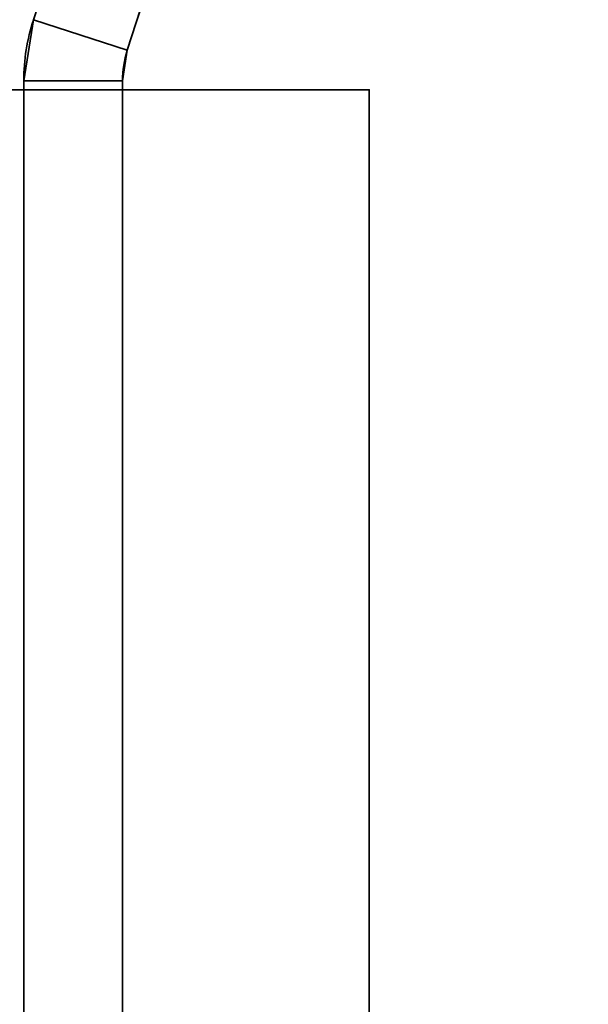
# Model space of a CAD drawing. Header units: millimetres. Extents: x -523 to 5173, y -130 to 66.
# Tile 1026 of 1056: x 337.33 to 341.94, y -16.61 to -8.63. Entities that reach past the tile are written whole.
import ezdxf

# ---------------------------------------------------------------- set-up
doc = ezdxf.new("R2010")
doc.units = ezdxf.units.MM
doc.layers.add('151', color=7, linetype='Continuous', true_color=0xffffff)

# ---------------------------------------------------------------- blocks, each defined once
blk = doc.blocks.new('UG_SURFACE_009')
at = {"layer": '151', "color": 252, "linetype": 'Continuous', "lineweight": 35}
for points in [[(522.5, -46, 2207), (522.5, 40, 2207), (-522.5, 40, 2207), (-522.5, -46, 2207)], [(-372.5, -46, 2056.9999), (-372.5, 40, 2056.9999), (372.5, 40, 2056.9999), (372.5, -46, 2056.9999)]]:
    blk.add_3dface(points, dxfattribs=at)
blk = doc.blocks.new('UG_SURFACE_015')
at = {"layer": '151', "color": 252, "linetype": 'Continuous', "lineweight": 35}
for points in [[(339.3238, -2.8473, 2023.1149), (339.3238, -2.8473, 0.95), (337.4437, -8.6322, 0.95), (337.4437, -8.6322, 2023.1149)], [(337.4437, -8.6322, 0.95), (339.3238, -2.8473, 0.95), (340.0847, -3.0945, 0.95), (338.2046, -8.8795, 0.95)], [(338.2046, -8.8795, 2023.1149), (340.0847, -3.0945, 2023.1149), (339.3238, -2.8473, 2023.1149), (337.4437, -8.6322, 2023.1149)], [(340.0847, -3.0945, 2023.1149), (338.2046, -8.8795, 2023.1149), (338.2046, -8.8795, 0.95), (340.0847, -3.0945, 0.95)], [(337.4437, -8.6322, 2023.1149), (337.3654, -9.1267, 1860.95), (337.3654, -9.1267, 1888.95)], [(337.3654, -9.1267, 1888.95), (337.3654, -9.1267, 2023.1149), (337.4437, -8.6322, 2023.1149)], [(337.4437, -8.6322, 2023.1149), (337.3654, -9.1267, 1850.75), (337.3654, -9.1267, 1860.95)], [(337.4437, -8.6322, 2023.1149), (337.3654, -9.1267, 1843.15), (337.3654, -9.1267, 1850.75)], [(337.4437, -8.6322, 2023.1149), (337.3654, -9.1267, 1697.95), (337.3654, -9.1267, 1843.15)], [(337.4437, -8.6322, 2023.1149), (337.3654, -9.1267, 1459.95), (337.3654, -9.1267, 1697.95)], [(337.4437, -8.6322, 2023.1149), (337.3654, -9.1267, 1228.25), (337.3654, -9.1267, 1459.95)], [(337.4437, -8.6322, 2023.1149), (337.4437, -8.6322, 0.95), (337.3654, -9.1267, 796.65), (337.3654, -9.1267, 1228.25)], [(337.4437, -8.6322, 0.95), (337.3654, -9.1267, 478.95), (337.3654, -9.1267, 796.65)], [(337.4437, -8.6322, 0.95), (337.3654, -9.1267, 181.75), (337.3654, -9.1267, 478.95)], [(337.4437, -8.6322, 0.95), (337.3654, -9.1267, 174.15), (337.3654, -9.1267, 181.75)], [(337.4437, -8.6322, 0.95), (337.3654, -9.1267, 135.95), (337.3654, -9.1267, 174.15)], [(337.4437, -8.6322, 0.95), (337.3654, -9.1267, 118.15), (337.3654, -9.1267, 135.95)], [(337.4437, -8.6322, 0.95), (337.3654, -9.1267, 0.95), (337.3654, -9.1267, 118.15)], [(337.3654, -9.1267, 0.95), (337.4437, -8.6322, 0.95), (338.2046, -8.8795, 0.95), (338.1654, -9.1267, 0.95)], [(338.1654, -9.1267, 2023.1149), (338.2046, -8.8795, 2023.1149), (337.4437, -8.6322, 2023.1149), (337.3654, -9.1267, 2023.1149)], [(338.2046, -8.8795, 0.95), (338.1654, -9.1267, 135.95), (338.1654, -9.1267, 118.15)], [(338.1654, -9.1267, 118.15), (338.1654, -9.1267, 0.95), (338.2046, -8.8795, 0.95)], [(338.2046, -8.8795, 0.95), (338.1654, -9.1267, 174.15), (338.1654, -9.1267, 135.95)], [(338.2046, -8.8795, 0.95), (338.1654, -9.1267, 181.75), (338.1654, -9.1267, 174.15)], [(338.2046, -8.8795, 0.95), (338.1654, -9.1267, 478.95), (338.1654, -9.1267, 181.75)], [(338.2046, -8.8795, 0.95), (338.1654, -9.1267, 796.65), (338.1654, -9.1267, 478.95)], [(338.2046, -8.8795, 0.95), (338.2046, -8.8795, 2023.1149), (338.1654, -9.1267, 1228.25), (338.1654, -9.1267, 796.65)], [(338.2046, -8.8795, 2023.1149), (338.1654, -9.1267, 1459.95), (338.1654, -9.1267, 1228.25)], [(338.2046, -8.8795, 2023.1149), (338.1654, -9.1267, 1697.95), (338.1654, -9.1267, 1459.95)], [(338.2046, -8.8795, 2023.1149), (338.1654, -9.1267, 1843.15), (338.1654, -9.1267, 1697.95)], [(338.2046, -8.8795, 2023.1149), (338.1654, -9.1267, 1850.75), (338.1654, -9.1267, 1843.15)], [(338.2046, -8.8795, 2023.1149), (338.1654, -9.1267, 1860.95), (338.1654, -9.1267, 1850.75)], [(338.2046, -8.8795, 2023.1149), (338.1654, -9.1267, 2023.1149), (338.1654, -9.1267, 1888.95)], [(338.1654, -9.1267, 1888.95), (338.1654, -9.1267, 1860.95), (338.2046, -8.8795, 2023.1149)], [(337.3654, -16.9634, 0.95), (337.3654, -9.1267, 0.95), (338.1654, -9.1267, 0.95), (338.1654, -16.9634, 0.95)], [(338.1654, -16.9634, 2023.1149), (338.1654, -9.1267, 2023.1149), (337.3654, -9.1267, 2023.1149), (337.3654, -16.9634, 2023.1149)], [(337.3654, -16.9634, 2023.1149), (337.3654, -9.1267, 2023.1149), (337.3654, -9.1267, 1888.95), (337.3654, -16.9634, 1888.95)], [(337.3654, -16.9634, 1888.95), (337.3654, -9.1267, 1888.95), (337.3654, -9.1267, 1860.95), (337.3654, -16.9634, 1860.95)], [(337.3654, -16.9634, 1860.95), (337.3654, -9.1267, 1860.95), (337.3654, -9.1267, 1850.75), (337.3654, -16.9634, 1850.75)], [(337.3654, -16.9634, 1850.75), (337.3654, -9.1267, 1850.75), (337.3654, -9.1267, 1843.15), (337.3654, -16.9634, 1843.15)], [(337.3654, -16.9634, 1843.15), (337.3654, -9.1267, 1843.15), (337.3654, -9.1267, 1697.95), (337.3654, -16.9634, 1697.95)], [(337.3654, -16.9634, 1697.95), (337.3654, -9.1267, 1697.95), (337.3654, -9.1267, 1459.95), (337.3654, -16.9634, 1459.95)], [(337.3654, -16.9634, 1459.95), (337.3654, -9.1267, 1459.95), (337.3654, -9.1267, 1228.25), (337.3654, -16.9634, 1228.25)], [(337.3654, -16.9634, 1228.25), (337.3654, -9.1267, 1228.25), (337.3654, -9.1267, 796.65), (337.3654, -16.9634, 796.65)], [(337.3654, -16.9634, 796.65), (337.3654, -9.1267, 796.65), (337.3654, -9.1267, 478.95), (337.3654, -16.9634, 478.95)], [(337.3654, -16.9634, 478.95), (337.3654, -9.1267, 478.95), (337.3654, -9.1267, 181.75), (337.3654, -16.9634, 181.75)], [(337.3654, -16.9634, 181.75), (337.3654, -9.1267, 181.75), (337.3654, -9.1267, 174.15), (337.3654, -16.9634, 174.15)], [(337.3654, -16.9634, 174.15), (337.3654, -9.1267, 174.15), (337.3654, -9.1267, 135.95), (337.3654, -16.9634, 135.95)], [(337.3654, -16.9634, 135.95), (337.3654, -9.1267, 135.95), (337.3654, -9.1267, 118.15), (337.3654, -16.9634, 118.15)], [(337.3654, -16.9634, 118.15), (337.3654, -9.1267, 118.15), (337.3654, -9.1267, 0.95), (337.3654, -16.9634, 0.95)], [(338.1654, -16.9634, 0.95), (338.1654, -9.1267, 0.95), (338.1654, -9.1267, 118.15), (338.1654, -16.9634, 118.15)], [(338.1654, -16.9634, 118.15), (338.1654, -9.1267, 118.15), (338.1654, -9.1267, 135.95), (338.1654, -16.9634, 135.95)], [(338.1654, -16.9634, 135.95), (338.1654, -9.1267, 135.95), (338.1654, -9.1267, 174.15), (338.1654, -16.9634, 174.15)], [(338.1654, -16.9634, 174.15), (338.1654, -9.1267, 174.15), (338.1654, -9.1267, 181.75), (338.1654, -16.9634, 181.75)], [(338.1654, -16.9634, 181.75), (338.1654, -9.1267, 181.75), (338.1654, -9.1267, 478.95), (338.1654, -16.9634, 478.95)], [(338.1654, -16.9634, 478.95), (338.1654, -9.1267, 478.95), (338.1654, -9.1267, 796.65), (338.1654, -16.9634, 796.65)], [(338.1654, -16.9634, 796.65), (338.1654, -9.1267, 796.65), (338.1654, -9.1267, 1228.25), (338.1654, -16.9634, 1228.25)], [(338.1654, -16.9634, 1228.25), (338.1654, -9.1267, 1228.25), (338.1654, -9.1267, 1459.95), (338.1654, -16.9634, 1459.95)], [(338.1654, -16.9634, 1459.95), (338.1654, -9.1267, 1459.95), (338.1654, -9.1267, 1697.95), (338.1654, -16.9634, 1697.95)], [(338.1654, -16.9634, 1697.95), (338.1654, -9.1267, 1697.95), (338.1654, -9.1267, 1843.15), (338.1654, -16.9634, 1843.15)], [(338.1654, -16.9634, 1843.15), (338.1654, -9.1267, 1843.15), (338.1654, -9.1267, 1850.75), (338.1654, -16.9634, 1850.75)], [(338.1654, -16.9634, 1850.75), (338.1654, -9.1267, 1850.75), (338.1654, -9.1267, 1860.95), (338.1654, -16.9634, 1860.95)], [(338.1654, -16.9634, 1860.95), (338.1654, -9.1267, 1860.95), (338.1654, -9.1267, 1888.95), (338.1654, -16.9634, 1888.95)], [(338.1654, -16.9634, 1888.95), (338.1654, -9.1267, 1888.95), (338.1654, -9.1267, 2023.1149), (338.1654, -16.9634, 2023.1149)]]:
    blk.add_3dface(points, dxfattribs=at)
blk = doc.blocks.new('UG_SURFACE_016')
at = {"layer": '151', "color": 252, "linetype": 'Continuous', "lineweight": 35}
for points in [[(339.3238, -2.8473, 2023.1149), (339.3238, -2.8473, 0.95), (337.4437, -8.6322, 0.95), (337.4437, -8.6322, 2023.1149)], [(337.4437, -8.6322, 0.95), (339.3238, -2.8473, 0.95), (340.0847, -3.0945, 0.95), (338.2046, -8.8795, 0.95)], [(338.2046, -8.8795, 2023.1149), (340.0847, -3.0945, 2023.1149), (339.3238, -2.8473, 2023.1149), (337.4437, -8.6322, 2023.1149)], [(340.0847, -3.0945, 2023.1149), (338.2046, -8.8795, 2023.1149), (338.2046, -8.8795, 0.95), (340.0847, -3.0945, 0.95)], [(337.4437, -8.6322, 2023.1149), (337.3654, -9.1267, 1860.95), (337.3654, -9.1267, 1888.95)], [(337.3654, -9.1267, 1888.95), (337.3654, -9.1267, 2023.1149), (337.4437, -8.6322, 2023.1149)], [(337.4437, -8.6322, 2023.1149), (337.3654, -9.1267, 1850.75), (337.3654, -9.1267, 1860.95)], [(337.4437, -8.6322, 2023.1149), (337.3654, -9.1267, 1843.15), (337.3654, -9.1267, 1850.75)], [(337.4437, -8.6322, 2023.1149), (337.3654, -9.1267, 1697.95), (337.3654, -9.1267, 1843.15)], [(337.4437, -8.6322, 2023.1149), (337.3654, -9.1267, 1459.95), (337.3654, -9.1267, 1697.95)], [(337.4437, -8.6322, 2023.1149), (337.3654, -9.1267, 1228.25), (337.3654, -9.1267, 1459.95)], [(337.4437, -8.6322, 2023.1149), (337.4437, -8.6322, 0.95), (337.3654, -9.1267, 796.65), (337.3654, -9.1267, 1228.25)], [(337.4437, -8.6322, 0.95), (337.3654, -9.1267, 478.95), (337.3654, -9.1267, 796.65)], [(337.4437, -8.6322, 0.95), (337.3654, -9.1267, 181.75), (337.3654, -9.1267, 478.95)], [(337.4437, -8.6322, 0.95), (337.3654, -9.1267, 174.15), (337.3654, -9.1267, 181.75)], [(337.4437, -8.6322, 0.95), (337.3654, -9.1267, 135.95), (337.3654, -9.1267, 174.15)], [(337.4437, -8.6322, 0.95), (337.3654, -9.1267, 118.15), (337.3654, -9.1267, 135.95)], [(337.4437, -8.6322, 0.95), (337.3654, -9.1267, 0.95), (337.3654, -9.1267, 118.15)], [(337.3654, -9.1267, 0.95), (337.4437, -8.6322, 0.95), (338.2046, -8.8795, 0.95), (338.1654, -9.1267, 0.95)], [(338.1654, -9.1267, 2023.1149), (338.2046, -8.8795, 2023.1149), (337.4437, -8.6322, 2023.1149), (337.3654, -9.1267, 2023.1149)], [(338.2046, -8.8795, 0.95), (338.1654, -9.1267, 135.95), (338.1654, -9.1267, 118.15)], [(338.1654, -9.1267, 118.15), (338.1654, -9.1267, 0.95), (338.2046, -8.8795, 0.95)], [(338.2046, -8.8795, 0.95), (338.1654, -9.1267, 174.15), (338.1654, -9.1267, 135.95)], [(338.2046, -8.8795, 0.95), (338.1654, -9.1267, 181.75), (338.1654, -9.1267, 174.15)], [(338.2046, -8.8795, 0.95), (338.1654, -9.1267, 478.95), (338.1654, -9.1267, 181.75)], [(338.2046, -8.8795, 0.95), (338.1654, -9.1267, 796.65), (338.1654, -9.1267, 478.95)], [(338.2046, -8.8795, 0.95), (338.2046, -8.8795, 2023.1149), (338.1654, -9.1267, 1228.25), (338.1654, -9.1267, 796.65)], [(338.2046, -8.8795, 2023.1149), (338.1654, -9.1267, 1459.95), (338.1654, -9.1267, 1228.25)], [(338.2046, -8.8795, 2023.1149), (338.1654, -9.1267, 1697.95), (338.1654, -9.1267, 1459.95)], [(338.2046, -8.8795, 2023.1149), (338.1654, -9.1267, 1843.15), (338.1654, -9.1267, 1697.95)], [(338.2046, -8.8795, 2023.1149), (338.1654, -9.1267, 1850.75), (338.1654, -9.1267, 1843.15)], [(338.2046, -8.8795, 2023.1149), (338.1654, -9.1267, 1860.95), (338.1654, -9.1267, 1850.75)], [(338.2046, -8.8795, 2023.1149), (338.1654, -9.1267, 2023.1149), (338.1654, -9.1267, 1888.95)], [(338.1654, -9.1267, 1888.95), (338.1654, -9.1267, 1860.95), (338.2046, -8.8795, 2023.1149)], [(337.3654, -16.9634, 0.95), (337.3654, -9.1267, 0.95), (338.1654, -9.1267, 0.95), (338.1654, -16.9634, 0.95)], [(338.1654, -16.9634, 2023.1149), (338.1654, -9.1267, 2023.1149), (337.3654, -9.1267, 2023.1149), (337.3654, -16.9634, 2023.1149)], [(337.3654, -16.9634, 2023.1149), (337.3654, -9.1267, 2023.1149), (337.3654, -9.1267, 1888.95), (337.3654, -16.9634, 1888.95)], [(337.3654, -16.9634, 1888.95), (337.3654, -9.1267, 1888.95), (337.3654, -9.1267, 1860.95), (337.3654, -16.9634, 1860.95)], [(337.3654, -16.9634, 1860.95), (337.3654, -9.1267, 1860.95), (337.3654, -9.1267, 1850.75), (337.3654, -16.9634, 1850.75)], [(337.3654, -16.9634, 1850.75), (337.3654, -9.1267, 1850.75), (337.3654, -9.1267, 1843.15), (337.3654, -16.9634, 1843.15)], [(337.3654, -16.9634, 1843.15), (337.3654, -9.1267, 1843.15), (337.3654, -9.1267, 1697.95), (337.3654, -16.9634, 1697.95)], [(337.3654, -16.9634, 1697.95), (337.3654, -9.1267, 1697.95), (337.3654, -9.1267, 1459.95), (337.3654, -16.9634, 1459.95)], [(337.3654, -16.9634, 1459.95), (337.3654, -9.1267, 1459.95), (337.3654, -9.1267, 1228.25), (337.3654, -16.9634, 1228.25)], [(337.3654, -16.9634, 1228.25), (337.3654, -9.1267, 1228.25), (337.3654, -9.1267, 796.65), (337.3654, -16.9634, 796.65)], [(337.3654, -16.9634, 796.65), (337.3654, -9.1267, 796.65), (337.3654, -9.1267, 478.95), (337.3654, -16.9634, 478.95)], [(337.3654, -16.9634, 478.95), (337.3654, -9.1267, 478.95), (337.3654, -9.1267, 181.75), (337.3654, -16.9634, 181.75)], [(337.3654, -16.9634, 181.75), (337.3654, -9.1267, 181.75), (337.3654, -9.1267, 174.15), (337.3654, -16.9634, 174.15)], [(337.3654, -16.9634, 174.15), (337.3654, -9.1267, 174.15), (337.3654, -9.1267, 135.95), (337.3654, -16.9634, 135.95)], [(337.3654, -16.9634, 135.95), (337.3654, -9.1267, 135.95), (337.3654, -9.1267, 118.15), (337.3654, -16.9634, 118.15)], [(337.3654, -16.9634, 118.15), (337.3654, -9.1267, 118.15), (337.3654, -9.1267, 0.95), (337.3654, -16.9634, 0.95)], [(338.1654, -16.9634, 0.95), (338.1654, -9.1267, 0.95), (338.1654, -9.1267, 118.15), (338.1654, -16.9634, 118.15)], [(338.1654, -16.9634, 118.15), (338.1654, -9.1267, 118.15), (338.1654, -9.1267, 135.95), (338.1654, -16.9634, 135.95)], [(338.1654, -16.9634, 135.95), (338.1654, -9.1267, 135.95), (338.1654, -9.1267, 174.15), (338.1654, -16.9634, 174.15)], [(338.1654, -16.9634, 174.15), (338.1654, -9.1267, 174.15), (338.1654, -9.1267, 181.75), (338.1654, -16.9634, 181.75)], [(338.1654, -16.9634, 181.75), (338.1654, -9.1267, 181.75), (338.1654, -9.1267, 478.95), (338.1654, -16.9634, 478.95)], [(338.1654, -16.9634, 478.95), (338.1654, -9.1267, 478.95), (338.1654, -9.1267, 796.65), (338.1654, -16.9634, 796.65)], [(338.1654, -16.9634, 796.65), (338.1654, -9.1267, 796.65), (338.1654, -9.1267, 1228.25), (338.1654, -16.9634, 1228.25)], [(338.1654, -16.9634, 1228.25), (338.1654, -9.1267, 1228.25), (338.1654, -9.1267, 1459.95), (338.1654, -16.9634, 1459.95)], [(338.1654, -16.9634, 1459.95), (338.1654, -9.1267, 1459.95), (338.1654, -9.1267, 1697.95), (338.1654, -16.9634, 1697.95)], [(338.1654, -16.9634, 1697.95), (338.1654, -9.1267, 1697.95), (338.1654, -9.1267, 1843.15), (338.1654, -16.9634, 1843.15)], [(338.1654, -16.9634, 1843.15), (338.1654, -9.1267, 1843.15), (338.1654, -9.1267, 1850.75), (338.1654, -16.9634, 1850.75)], [(338.1654, -16.9634, 1850.75), (338.1654, -9.1267, 1850.75), (338.1654, -9.1267, 1860.95), (338.1654, -16.9634, 1860.95)], [(338.1654, -16.9634, 1860.95), (338.1654, -9.1267, 1860.95), (338.1654, -9.1267, 1888.95), (338.1654, -16.9634, 1888.95)], [(338.1654, -16.9634, 1888.95), (338.1654, -9.1267, 1888.95), (338.1654, -9.1267, 2023.1149), (338.1654, -16.9634, 2023.1149)]]:
    blk.add_3dface(points, dxfattribs=at)
blk = doc.blocks.new('UG_SURFACE_021')
at = {"layer": '151', "color": 1, "linetype": 'Continuous', "lineweight": 35}
for points in [[(-337.8346, -9.2, 2024.95), (338.1654, -9.2, 2024.95), (338.1654, -29.2, 2024.95), (-337.8346, -29.2, 2024.95)], [(-337.8346, -9.2, 2026.9499), (338.1654, -9.2, 2026.9499), (338.1654, -9.2, 2024.95), (-337.8346, -9.2, 2024.95)], [(-337.8346, -29.2, 2026.9499), (338.1654, -29.2, 2026.9499), (338.1654, -9.2, 2026.9499), (-337.8346, -9.2, 2026.9499)], [(338.1654, -29.2, 2024.95), (338.1654, -9.2, 2024.95), (338.1654, -9.2, 2026.9499), (338.1654, -29.2, 2026.9499)]]:
    blk.add_3dface(points, dxfattribs=at)
blk = doc.blocks.new('UG_SURFACE_022')
at = {"layer": '151', "color": 1, "linetype": 'Continuous', "lineweight": 35}
for points in [[(338.1654, -9.2, 2026.9499), (338.1654, -9.2, 0.95), (338.1654, -29.2, 0.95), (338.1654, -29.2, 2026.9499)], [(340.1654, -9.2, 2026.9499), (340.1654, -9.2, 0.95), (338.1654, -9.2, 0.95), (338.1654, -9.2, 2026.9499)], [(338.1654, -9.2, 0.95), (340.1654, -9.2, 0.95), (340.1654, -29.2, 0.95), (338.1654, -29.2, 0.95)], [(338.1654, -29.2, 2026.9499), (340.1654, -29.2, 2026.9499), (340.1654, -9.2, 2026.9499), (338.1654, -9.2, 2026.9499)], [(340.1654, -29.2, 2026.9499), (340.1654, -29.2, 0.95), (340.1654, -9.2, 0.95), (340.1654, -9.2, 2026.9499)]]:
    blk.add_3dface(points, dxfattribs=at)
blk = doc.blocks.new('UG_SURFACE_041')
at = {"layer": '151', "color": 252, "linetype": 'Continuous', "lineweight": 35}
for points in [[(-329, 4.0129, -5), (-344, 4.0129, -5), (-344, -50.8703, -5), (344, -50.8703, -5)], [(329, 4.0129, -6), (344, 4.0129, -6), (344, -50.8703, -6), (-344, -50.8703, -6)], [(329, 4.0129, -5), (-329, 4.0129, -5), (344, -50.8703, -5)], [(344, -50.8703, -5), (344, 4.0129, -5), (329, 4.0129, -5)]]:
    blk.add_3dface(points, dxfattribs=at)
blk = doc.blocks.new('UG_SURFACE_057')
at = {"layer": '151', "color": 252, "linetype": 'Continuous', "lineweight": 35}
for points in [[(-346.5, -52.92, 2031.5001), (346.5, -52.92, 2031.5001), (346.5, 14.92, 2031.5001), (-346.5, 14.92, 2031.5001)], [(-345, -52.92, 2030), (-345, 14.92, 2030), (345, 14.92, 2030), (345, -52.92, 2030)]]:
    blk.add_3dface(points, dxfattribs=at)
blk = doc.blocks.new('UG_SURFACE_068')
at = {"layer": '151', "color": 252, "linetype": 'Continuous', "lineweight": 35}
for points in [[(-346.5, -52.92, 2031.5001), (346.5, -52.92, 2031.5001), (346.5, 14.92, 2031.5001), (-346.5, 14.92, 2031.5001)], [(-345, -52.92, 2030), (-345, 14.92, 2030), (345, 14.92, 2030), (345, -52.92, 2030)]]:
    blk.add_3dface(points, dxfattribs=at)

msp = doc.modelspace()

# ---------------------------------------------------------------- linework, layer by layer
at = {"layer": '151', "color": 253, "linetype": 'Continuous', "lineweight": -3}
for p, q in [((338.2046, -8.8795, 0.95), (340.0847, -3.0945, 0.95)), ((340.0847, -3.0945, 2023.115), (338.2046, -8.8795, 2023.115)), ((338.2046, -8.8795, 0.95), (340.0847, -3.0945, 0.95)), ((340.0847, -3.0945, 2023.115), (338.2046, -8.8795, 2023.115)), ((338.2046, -8.8795, 2023.115), (338.2046, -8.8795, 0.95)), ((338.2046, -8.8795, 2023.115), (338.2046, -8.8795, 0.95)), ((337.3654, -60.6, 0.95), (337.3654, -9.1267, 0.95)), ((337.3654, -9.1267, 2023.115), (337.3654, -9.1267, 0.95)), ((337.3654, -9.1267, 2023.115), (337.3654, -60.6, 2023.115)), ((337.3654, -9.1267, 2023.115), (337.3654, -60.6, 2023.115)), ((337.3654, -60.6, 0.95), (337.3654, -9.1267, 0.95)), ((337.3654, -9.1267, 2023.115), (337.3654, -9.1267, 0.95)), ((338.1654, -9.1267, 2023.115), (338.1654, -9.1267, 0.95)), ((338.1654, -9.1267, 2023.115), (338.1654, -60.6, 2023.115)), ((338.1654, -9.1267, 2023.115), (338.1654, -9.1267, 0.95)), ((338.1654, -60.6, 0.95), (338.1654, -9.1267, 0.95)), ((338.1654, -60.6, 0.95), (338.1654, -9.1267, 0.95)), ((338.1654, -9.1267, 2023.115), (338.1654, -60.6, 2023.115)), ((338.1654, -9.2, 2026.95), (-337.8346, -9.2, 2026.95)), ((338.1654, -9.2, 2024.95), (-337.8346, -9.2, 2024.95)), ((340.1654, -9.2, 2026.95), (338.1654, -9.2, 2026.95)), ((338.1654, -29.2, 2024.95), (338.1654, -9.2, 2024.95)), ((338.1654, -9.2, 2024.95), (338.1654, -9.2, 2026.95)), ((340.1654, -9.2, 0.95), (338.1654, -9.2, 0.95)), ((338.1654, -9.2, 2026.95), (338.1654, -29.2, 2026.95)), ((338.1654, -9.2, 0.95), (338.1654, -9.2, 2026.95)), ((338.1654, -9.2, 0.95), (338.1654, -29.2, 0.95)), ((338.1654, -9.2, 2026.95), (338.1654, -29.2, 2026.95)), ((340.1654, -29.2, 0.95), (340.1654, -9.2, 0.95)), ((340.1654, -29.2, 2026.95), (340.1654, -9.2, 2026.95)), ((340.1654, -9.2, 0.95), (340.1654, -9.2, 2026.95))]:
    msp.add_line(p, q, dxfattribs=at)
at = {"layer": '151', "color": 253, "linetype": 'Continuous', "lineweight": -3, "extrusion": (4.52435e-17, -8.00248e-17, -1)}
msp.add_arc((-338.9654, -9.1267, -0.95), 1.6, 0, 18.00416, dxfattribs=at)
msp.add_arc((-338.9654, -9.1267, -0.95), 1.6, 0, 18.00416, dxfattribs=at)
at = {"layer": '151', "color": 253, "linetype": 'Continuous', "lineweight": -3}
for radius in [1.6, 1.6, 0.8, 0.8]:
    msp.add_arc((338.9654, -9.1267, 2023.115), radius, 161.99584, 180, dxfattribs=at)
at = {"layer": '151', "color": 253, "linetype": 'Continuous', "lineweight": -3, "extrusion": (7.60591e-17, -2.47192e-17, -1)}
msp.add_arc((-338.9654, -9.1267, -0.95), 0.8, 360, 18.00416, dxfattribs=at)
msp.add_arc((-338.9654, -9.1267, -0.95), 0.8, 360, 18.00416, dxfattribs=at)

# ---------------------------------------------------------------- block references
at = {"layer": '151', "color": 253, "linetype": 'Continuous', "lineweight": -3}
for name in ['UG_SURFACE_057', 'UG_SURFACE_068', 'UG_SURFACE_041', 'UG_SURFACE_009', 'UG_SURFACE_015', 'UG_SURFACE_016', 'UG_SURFACE_021', 'UG_SURFACE_022']:
    msp.add_blockref(name, (0, 0), dxfattribs=at)

doc.saveas('drawing.dxf')
